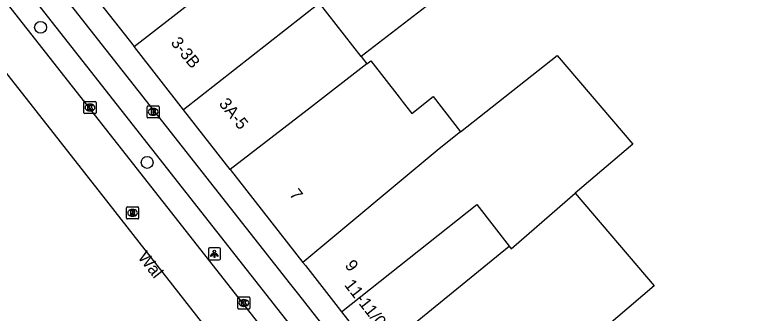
# Model space of a CAD drawing. Extents: x 161087 to 161922, y 382574 to 383873.
# Drawn here: x 161331.9 to 161392, y 383018.9 to 383043.5 of the extents above; entities that cross this region are included whole.
import ezdxf

# ---------------------------------------------------------------- set-up
doc = ezdxf.new("R2010")
doc.units = 0
for name, color, linetype in [('IMGEO_Boom', 7, 'Continuous'), ('IMGEO_Brandkraan', 7, 'Continuous'), ('IMGEO_Fietspad_gesloten', 7, 'Continuous'), ('IMGEO_Kolk', 7, 'Continuous'), ('IMGEO_Lichtpunt', 7, 'Continuous'), ('IMGEO_Openbare_ruimte_label', 7, 'Continuous'), ('IMGEO_OVBaan_gesloten', 7, 'Continuous'), ('IMGEO_Pand', 7, 'Continuous'), ('IMGEO_Pand_nummerreeks', 7, 'Continuous'), ('IMGEO_Rioolput', 7, 'Continuous')]:
    doc.layers.add(name, color=color, linetype=linetype)

msp = doc.modelspace()

# ---------------------------------------------------------------- linework, layer by layer
at = {"layer": 'IMGEO_Boom'}
for centre in [(161334.066, 383042.493), (161342.831, 383031.369)]:
    msp.add_circle(centre, 0.489, dxfattribs=at)
at = {"layer": 'IMGEO_Brandkraan'}
for p, q in [((161342.825, 383035.101), (161342.825, 383035.953)), ((161342.9, 383036.027), (161343.752, 383036.027)), ((161343.826, 383035.953), (161343.826, 383035.101)), ((161343.313, 383035.807), (161343.338, 383035.807)), ((161343.752, 383035.027), (161342.9, 383035.027)), ((161343.336, 383035.247), (161343.311, 383035.247))]:
    msp.add_line(p, q, dxfattribs=at)
for points in [[(161342.825, 383035.101), (161342.825, 383035.953)], [(161342.9, 383036.027), (161343.752, 383036.027)], [(161343.826, 383035.953), (161343.826, 383035.101)], [(161343.173, 383035.727), (161343.173, 383035.327), (161343.386, 383035.327)], [(161343.404, 383035.727), (161343.173, 383035.727)], [(161343.352, 383035.646), (161343.298, 383035.646), (161343.298, 383035.57)], [(161343.298, 383035.57), (161343.351, 383035.57)], [(161343.36, 383035.494), (161343.298, 383035.494), (161343.298, 383035.413)], [(161343.298, 383035.413), (161343.36, 383035.413)], [(161343.752, 383035.027), (161342.9, 383035.027)]]:
    msp.add_lwpolyline(points, dxfattribs=at)
for centre, radius, start, end in [((161342.902, 383035.951), 0.0765, 91.55205, 178.44795), ((161342.902, 383035.951), 0.0765, 91.55205, 178.44795), ((161343.75, 383035.951), 0.0765, 1.55205, 88.44795), ((161343.75, 383035.951), 0.0765, 1.55205, 88.44795), ((161343.353, 383035.608), 0.0379, 267.82845, 90.93552), ((161343.361, 383035.453), 0.0404, 269.87594, 90.50774), ((161343.392, 383035.578), 0.251, 268.66757, 293.53466), ((161343.408, 383035.582), 0.145, 59.4692, 91.53667), ((161343.433, 383035.629), 0.0922, 285.51372, 58.15012), ((161343.438, 383035.437), 0.105, 301.31148, 78.98903), ((161342.902, 383035.103), 0.0765, 181.55205, 268.44795), ((161342.902, 383035.103), 0.0765, 181.55205, 268.44795), ((161343.75, 383035.103), 0.0765, 271.55205, 358.44795), ((161343.75, 383035.103), 0.0765, 271.55205, 358.44795)]:
    msp.add_arc(centre, radius, start, end, dxfattribs=at)
for centre, major_axis, ratio, start_param, end_param in [((161343.312, 383035.527), (-0.387, 0.002), 0.722429, 4.712389, 7.853982), ((161343.337, 383035.527), (-0.39, 0.002), 0.717154, 1.570796, 4.712389)]:
    msp.add_ellipse(centre, major_axis=major_axis, ratio=ratio, start_param=start_param, end_param=end_param, dxfattribs=at)
at = {"layer": 'IMGEO_Fietspad_gesloten'}
for points in [[(161412.674, 382945.831), (161395.778, 382967.851), (161371.138, 383000), (161360.861, 383013.409), (161355.304, 383020.491), (161354.659, 383021.314), (161325.561, 383058.315)], [(161323.08, 383057.943), (161323.199, 383057.888), (161324.605, 383056.158), (161359.235, 383012.056), (161368.52, 383000), (161387, 382976.004), (161387.474, 382975.438), (161388.128, 382974.526), (161389.409, 382972.718), (161389.945, 382971.934)]]:
    msp.add_lwpolyline(points, dxfattribs=at)
at = {"layer": 'IMGEO_Kolk'}
for p, q in [((161337.626, 383035.463), (161337.626, 383036.315)), ((161337.701, 383036.389), (161338.553, 383036.389)), ((161338.114, 383036.169), (161338.139, 383036.169)), ((161338.627, 383036.315), (161338.627, 383035.463)), ((161338.553, 383035.389), (161337.701, 383035.389)), ((161338.137, 383035.609), (161338.112, 383035.609)), ((161350.36, 383020.29), (161351.212, 383020.29)), ((161350.285, 383019.364), (161350.285, 383020.216)), ((161350.773, 383020.07), (161350.798, 383020.07)), ((161351.286, 383020.216), (161351.286, 383019.364)), ((161351.212, 383019.29), (161350.36, 383019.29)), ((161350.796, 383019.51), (161350.771, 383019.51))]:
    msp.add_line(p, q, dxfattribs=at)
for points in [[(161337.626, 383035.463), (161337.626, 383036.315)], [(161337.701, 383036.389), (161338.553, 383036.389)], [(161337.947, 383036.089), (161338.07, 383036.089), (161338.07, 383035.938), (161338.2, 383036.089), (161338.364, 383036.089), (161338.218, 383035.938), (161338.371, 383035.689), (161338.219, 383035.689), (161338.134, 383035.853), (161338.07, 383035.786), (161338.07, 383035.689), (161337.947, 383035.689), (161337.947, 383036.089)], [(161338.627, 383036.315), (161338.627, 383035.463)], [(161338.553, 383035.389), (161337.701, 383035.389)], [(161350.36, 383020.29), (161351.212, 383020.29)], [(161350.285, 383019.364), (161350.285, 383020.216)], [(161350.606, 383019.99), (161350.729, 383019.99), (161350.729, 383019.839), (161350.859, 383019.99), (161351.023, 383019.99), (161350.877, 383019.839), (161351.03, 383019.59), (161350.878, 383019.59), (161350.793, 383019.754), (161350.729, 383019.687), (161350.729, 383019.59), (161350.606, 383019.59), (161350.606, 383019.99)], [(161351.286, 383020.216), (161351.286, 383019.364)], [(161351.212, 383019.29), (161350.36, 383019.29)]]:
    msp.add_lwpolyline(points, dxfattribs=at)
for centre, start, end in [((161337.703, 383036.313), 91.55205, 178.44795), ((161337.703, 383036.313), 91.55205, 178.44795), ((161338.551, 383036.313), 1.55205, 88.44795), ((161338.551, 383036.313), 1.55205, 88.44795), ((161337.703, 383035.465), 181.55205, 268.44795), ((161337.703, 383035.465), 181.55205, 268.44795), ((161338.551, 383035.465), 271.55205, 358.44795), ((161338.551, 383035.465), 271.55205, 358.44795), ((161350.362, 383020.214), 91.55205, 178.44795), ((161350.362, 383020.214), 91.55205, 178.44795), ((161351.21, 383020.214), 1.55205, 88.44795), ((161351.21, 383020.214), 1.55205, 88.44795), ((161350.362, 383019.366), 181.55205, 268.44795), ((161350.362, 383019.366), 181.55205, 268.44795), ((161351.21, 383019.366), 271.55205, 358.44795), ((161351.21, 383019.366), 271.55205, 358.44795)]:
    msp.add_arc(centre, 0.0765, start, end, dxfattribs=at)
for centre, major_axis, ratio, start_param, end_param in [((161338.113, 383035.889), (-0.387, 0.002), 0.722429, 4.712389, 7.853982), ((161338.138, 383035.889), (-0.39, 0.002), 0.717154, 1.570796, 4.712389), ((161350.772, 383019.79), (-0.387, 0.002), 0.722429, 4.712389, 7.853982), ((161350.797, 383019.79), (-0.39, 0.002), 0.717154, 1.570796, 4.712389)]:
    msp.add_ellipse(centre, major_axis=major_axis, ratio=ratio, start_param=start_param, end_param=end_param, dxfattribs=at)
at = {"layer": 'IMGEO_Lichtpunt'}
for p, q in [((161347.866, 383024.232), (161347.866, 383023.425)), ((161347.866, 383024.232), (161347.866, 383023.425)), ((161348.768, 383024.327), (161347.96, 383024.327)), ((161348.768, 383024.327), (161347.96, 383024.327)), ((161348.862, 383023.425), (161348.862, 383024.232)), ((161348.862, 383023.425), (161348.862, 383024.232)), ((161347.96, 383023.331), (161348.768, 383023.331)), ((161347.96, 383023.331), (161348.768, 383023.331))]:
    msp.add_line(p, q, dxfattribs=at)
for points in [[(161348.24, 383023.896), (161348.279, 383023.868), (161348.091, 383023.606), (161348.053, 383023.633), (161348.24, 383023.896)], [(161348.452, 383023.868), (161348.49, 383023.895), (161348.677, 383023.633), (161348.638, 383023.605), (161348.452, 383023.868)], [(161348.342, 383023.848), (161348.389, 383023.848), (161348.389, 383023.526), (161348.342, 383023.526), (161348.342, 383023.848)]]:
    msp.add_lwpolyline(points, dxfattribs=at)
msp.add_circle((161348.365, 383024.03), 0.0994, dxfattribs=at)
for centre, start, end in [((161347.96, 383024.232), 90, 180), ((161347.96, 383024.232), 90, 180), ((161348.768, 383024.232), 0, 90), ((161348.768, 383024.232), 0, 90), ((161347.96, 383023.425), 180, 270), ((161347.96, 383023.425), 180, 270), ((161348.768, 383023.425), 270, 0), ((161348.768, 383023.425), 270, 360)]:
    msp.add_arc(centre, 0.0946, start, end, dxfattribs=at)
at = {"layer": 'IMGEO_OVBaan_gesloten'}
for points in [[(161325.438, 383051.889), (161366.206, 383000), (161367.365, 382998.522)], [(161364.474, 382996.402), (161349.395, 383015.579), (161339.705, 383027.962), (161323.369, 383048.79)]]:
    msp.add_lwpolyline(points, dxfattribs=at)
at = {"layer": 'IMGEO_Pand'}
for points in [[(161337.774, 383046.032), (161338.067, 383045.642), (161341.754, 383040.918)], [(161341.754, 383040.918), (161348.36, 383046.066)], [(161357.01, 383044.483), (161345.825, 383035.703)], [(161360.44, 383040.09), (161357.01, 383044.483)], [(161365.909, 383044.313), (161365.785, 383044.217), (161360.786, 383040.357), (161360.44, 383040.09)], [(161345.825, 383035.703), (161341.754, 383040.918)], [(161360.44, 383040.09), (161360.918, 383039.477)], [(161368.611, 383033.885), (161376.557, 383040.164), (161382.777, 383032.864), (161378.035, 383028.822)], [(161360.918, 383039.477), (161361.237, 383039.724), (161363.554, 383036.734), (161363.889, 383036.302), (161364.596, 383035.389), (161366.363, 383036.786), (161368.611, 383033.885)], [(161360.918, 383039.477), (161356.351, 383035.941), (161349.674, 383030.772)], [(161349.674, 383030.772), (161345.825, 383035.703)], [(161368.611, 383033.885), (161366.844, 383032.489), (161355.647, 383023.119)], [(161349.674, 383030.772), (161355.647, 383023.119)], [(161378.035, 383028.822), (161384.54, 383021.188), (161377.432, 383015.13), (161372.121, 383010.604), (161368.315, 383007.361)], [(161372.603, 383024.475), (161372.789, 383024.242), (161378.035, 383028.822)], [(161358.819, 383019.066), (161369.967, 383027.908), (161372.603, 383024.475)], [(161361.618, 383015.49), (161372.603, 383024.475)], [(161355.647, 383023.119), (161355.846, 383022.864), (161358.552, 383019.407), (161358.819, 383019.066)], [(161358.819, 383019.066), (161361.618, 383015.49)]]:
    msp.add_lwpolyline(points, dxfattribs=at)
at = {"layer": 'IMGEO_Rioolput'}
for p, q in [((161341.131, 383026.786), (161341.131, 383027.638)), ((161341.206, 383027.712), (161342.058, 383027.712)), ((161341.619, 383027.492), (161341.644, 383027.492)), ((161342.132, 383027.638), (161342.132, 383026.786)), ((161341.642, 383026.932), (161341.617, 383026.932)), ((161342.058, 383026.712), (161341.206, 383026.712))]:
    msp.add_line(p, q, dxfattribs=at)
for points in [[(161341.131, 383026.786), (161341.131, 383027.638)], [(161341.206, 383027.712), (161342.058, 383027.712)], [(161342.132, 383027.638), (161342.132, 383026.786)], [(161341.72, 383027.41), (161341.468, 383027.412), (161341.468, 383027.012)], [(161341.468, 383027.012), (161341.592, 383027.012), (161341.592, 383027.174), (161341.603, 383027.174)], [(161341.646, 383027.331), (161341.592, 383027.331), (161341.592, 383027.25)], [(161341.592, 383027.25), (161341.644, 383027.25)], [(161341.65, 383027.145), (161341.721, 383027.012), (161341.861, 383027.012), (161341.796, 383027.138)], [(161342.058, 383026.712), (161341.206, 383026.712)]]:
    msp.add_lwpolyline(points, dxfattribs=at)
for centre, radius, start, end in [((161341.208, 383027.636), 0.0765, 91.55205, 178.44795), ((161341.208, 383027.636), 0.0765, 91.55205, 178.44795), ((161342.056, 383027.636), 0.0765, 1.55205, 88.44795), ((161342.056, 383027.636), 0.0765, 1.55205, 88.44795), ((161341.602, 383027.121), 0.0533, 26.02933, 88.69889), ((161341.628, 383027.439), 0.19, 274.7715, 282.96867), ((161341.652, 383027.235), 0.0964, 77.00612, 93.18647), ((161341.666, 383027.292), 0.0378, 276.66336, 79.67722), ((161341.719, 383027.3), 0.109, 350.36119, 89.41601), ((161341.717, 383027.3), 0.112, 277.58423, 350.98172), ((161341.701, 383027.085), 0.108, 29.51342, 73.79051), ((161341.208, 383026.788), 0.0765, 181.55205, 268.44795), ((161341.208, 383026.788), 0.0765, 181.55205, 268.44795), ((161342.056, 383026.788), 0.0765, 271.55205, 358.44795), ((161342.056, 383026.788), 0.0765, 271.55205, 358.44795)]:
    msp.add_arc(centre, radius, start, end, dxfattribs=at)
for centre, major_axis, ratio, start_param, end_param in [((161341.618, 383027.212), (-0.387, 0.002), 0.722429, 4.712389, 7.853982), ((161341.643, 383027.212), (-0.39, 0.002), 0.717154, 1.570796, 4.712389)]:
    msp.add_ellipse(centre, major_axis=major_axis, ratio=ratio, start_param=start_param, end_param=end_param, dxfattribs=at)

# ---------------------------------------------------------------- texts
at = {"layer": 'IMGEO_Openbare_ruimte_label'}
msp.add_text('Wal', height=1, rotation=308.25702, dxfattribs=at).set_placement((161342.015, 383023.545))
at = {"layer": 'IMGEO_Pand_nummerreeks'}
for s, rotation, p in [('3-3B', 309.36728, (161344.721, 383041.204)), ('3A-5', 308.76139, (161348.686, 383036.183)), ('7', 307.97543, (161354.477, 383028.713)), ('9', 308.04992, (161359.048, 383022.863)), ('11-11/03', 308.04992, (161359.003, 383021.265))]:
    msp.add_text(s, height=1, rotation=rotation, dxfattribs=at).set_placement(p)

doc.saveas('drawing.dxf')
